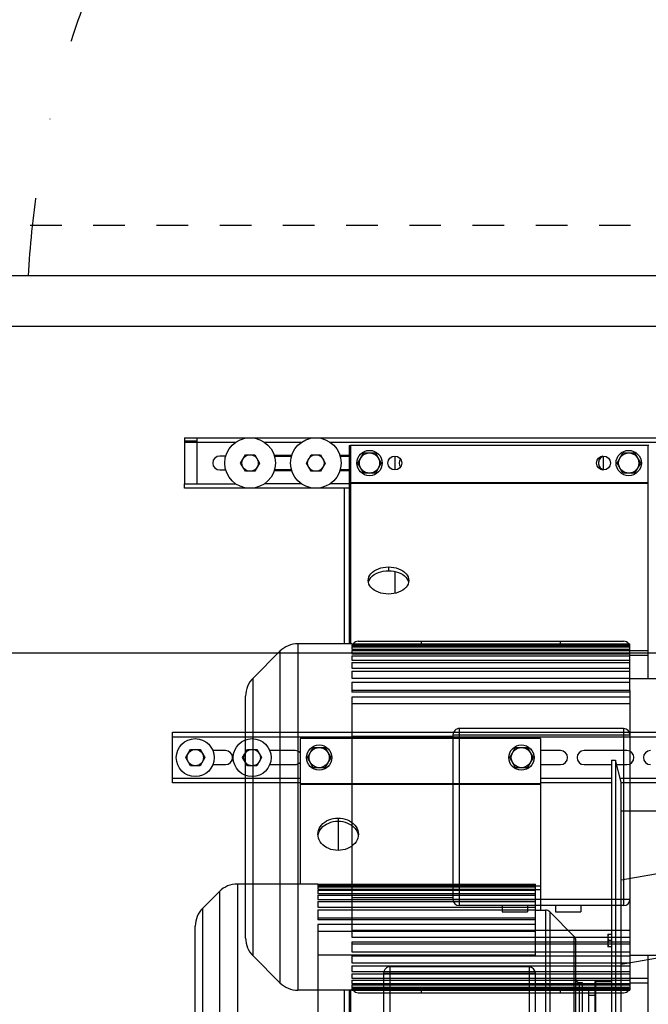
# Model space of a CAD drawing. Header units: millimetres. Extents: x -165365 to -33565, y 7406 to 103342.
# Tile 305 of 352: x -72793 to -72296, y 75144 to 75923. Entities that reach past the tile are written whole.
import ezdxf

# ---------------------------------------------------------------- set-up
doc = ezdxf.new("R2010")
doc.units = ezdxf.units.MM
doc.header["$MEASUREMENT"] = 0
doc.linetypes.add('DASHDOT', pattern=[1, 0.5, -0.25, 0, -0.25])
doc.linetypes.add('Dashed2cust', pattern=[50, 25, -25])
for name, color, linetype in [('132M-7_5-4P_DXF_CONTINUOUS_LINE', 7, 'Continuous'), ('40X30_SH55_DXF_CONTINUOUS_LINE', 7, 'Continuous'), ('AHU03-3-4211DXF_CONTINUOUS_LINE', 7, 'Continuous'), ('AHU03-3-4212DXF_CONTINUOUS_LINE', 7, 'Continuous'), ('AHU03-3-4213DXF_CONTINUOUS_LINE', 7, 'Continuous'), ('AHU03-3-42843OBJ', 7, 'Continuous'), ('FLUID-C8', 7, 'Continuous'), ('HEX_HEAD_SCRDXF_CONTINUOUS_LINE', 7, 'Continuous'), ('Impeller', 3, 'Continuous'), ('IPHandle', 7, 'Continuous'), ('PLAIN_WSH_10DXF_CONTINUOUS_LINE', 7, 'Continuous')]:
    doc.layers.add(name, color=color, linetype=linetype)

# ---------------------------------------------------------------- blocks, each defined once
blk = doc.blocks.new('VVS040_FLX1_355_3kW_2x1_v2_t')
at = {"color": 7, "linetype": 'Continuous'}
for p, q in [((283.37, 646.99), (283.37, 511.5)), ((519.09, 441), (519.09, 647)), ((533.23, 446.86), (533.23, 641.14)), ((271.91, 463.06), (271.91, 624.94)), ((275.44, 461.6), (275.44, 626.4)), ((288.37, 506.5), (288.37, 626.5)), ((398.37, 506.5), (398.37, 626.5)), ((546.51, 627.86), (546.51, 460.14)), ((403.37, 511.5), (403.37, 621.5)), ((455.37, 473.13), (455.37, 614.87)), ((552.37, 613.72), (552.37, 474.28)), ((403.37, 511.5), (283.37, 511.5)), ((288.37, 506.5), (398.37, 506.5)), ((283.37, 497.34), (455.37, 497.34)), ((283.37, 497.34), (283.37, 467.89)), ((271.91, 463.06), (252.83, 482.14)), ((283.37, 478.48), (455.37, 478.48)), ((283.37, 473.13), (455.37, 473.13)), ((283.37, 469.26), (455.37, 469.26)), ((283.37, 467.89), (455.37, 467.89)), ((283.37, 467.89), (283.37, 441.01)), ((455.37, 461.38), (455.37, 469.26)), ((283.37, 461.6), (275.44, 461.6)), ((279.37, 326), (279.37, 461.6)), ((455.37, 461.38), (283.37, 461.38)), ((533.23, 446.86), (546.51, 460.14)), ((455.37, 459.23), (283.37, 459.23)), ((455.37, 454.8), (283.37, 454.8)), ((455.37, 453.13), (283.37, 453.13)), ((455.37, 454.8), (455.37, 459.23)), ((455.37, 449.73), (455.37, 453.13)), ((279.37, 445.68), (283.37, 445.68)), ((455.37, 449.73), (283.37, 449.73)), ((455.37, 448.47), (283.37, 448.47)), ((455.37, 445.93), (283.37, 445.93)), ((455.37, 445.02), (283.37, 445.02)), ((455.37, 445.93), (455.37, 448.47)), ((455.37, 443.27), (455.37, 445.02)), ((279.37, 442.66), (283.37, 442.66)), ((455.37, 443.27), (283.37, 443.27)), ((455.37, 442.68), (283.37, 442.68)), ((455.37, 441.64), (283.37, 441.64)), ((455.37, 441.35), (283.37, 441.35)), ((455.37, 441.01), (283.37, 441.01)), ((455.37, 441.64), (455.37, 442.68)), ((455.37, 441.01), (455.37, 441.35)), ((455.37, 441), (519.09, 441)), ((469.37, 326), (469.37, 441)), ((439.37, 391.27), (439.37, 414.39)), ((423.84, 400.98), (423.49, 402.5)), ((455.25, 402.5), (454.9, 400.98)), ((439.37, 388.86), (439.37, 391.27)), ((223.07, 361), (279.37, 361)), ((279.37, 362.27), (469.37, 362.27)), ((279.37, 361.66), (469.37, 361.66)), ((469.37, 361), (570.37, 361)), ((570.37, 361), (570.37, 321)), ((223.07, 357.5), (279.37, 357.5)), ((469.37, 357.5), (570.37, 357.5)), ((279.37, 346.5), (263.37, 346.5)), ((285.13, 341), (289.75, 349)), ((289.75, 349), (298.99, 349)), ((298.99, 349), (303.61, 341)), ((445.13, 341), (449.75, 349)), ((449.75, 349), (458.99, 349)), ((458.99, 349), (463.61, 341)), ((493.42, 346.5), (473.37, 346.5)), ((499.86, 341), (503.62, 347.5)), ((503.62, 347.5), (511.12, 347.5)), ((511.12, 347.5), (514.88, 341)), ((538.42, 346.5), (528.37, 346.5)), ((544.86, 341), (548.62, 347.5)), ((548.62, 347.5), (556.12, 347.5)), ((556.12, 347.5), (559.88, 341)), ((263.37, 335.5), (279.37, 335.5)), ((289.75, 333), (285.13, 341)), ((303.61, 341), (298.99, 333)), ((449.75, 333), (445.13, 341)), ((463.61, 341), (458.99, 333)), ((473.37, 335.5), (493.42, 335.5)), ((503.62, 334.5), (499.86, 341)), ((514.88, 341), (511.12, 334.5)), ((528.37, 335.5), (538.42, 335.5)), ((548.62, 334.5), (544.86, 341)), ((559.88, 341), (556.12, 334.5)), ((298.99, 333), (289.75, 333)), ((458.99, 333), (449.75, 333)), ((511.12, 334.5), (503.62, 334.5)), ((556.12, 334.5), (548.62, 334.5)), ((570.37, 324.5), (33.88, 324.5)), ((570.37, 321), (127, 321)), ((279.37, 326), (469.37, 326))]:
    blk.add_line(p, q, dxfattribs=at)
at = {"color": 0, "linetype": 'Continuous'}
for p, q in [((251.37, 602.33), (251.37, 485.67)), ((252.83, 482.14), (252.83, 605.86)), ((235.87, 518), (235.87, 570)), ((236.37, 518.5), (236.37, 569.5)), ((246.37, 519), (246.37, 569)), ((248.37, 569), (248.37, 519)), ((241.37, 524), (241.37, 564)), ((241.37, 529), (236.37, 529)), ((246.37, 524), (241.37, 524)), ((235.87, 518), (223.07, 518)), ((248.37, 519), (246.37, 519)), ((223.07, 490.54), (225.97, 490.54)), ((223.07, 485.54), (225.52, 485.54)), ((225.97, 480.54), (225.97, 490.54)), ((225.97, 480.54), (223.07, 480.54)), ((115.37, 361), (215.4, 361)), ((127, 357.5), (216.17, 357.5)), ((219.12, 346.5), (210.87, 346.5)), ((244.87, 346.5), (223.07, 346.5)), ((210.87, 335.5), (244.87, 335.5))]:
    blk.add_line(p, q, dxfattribs=at)
for points in [[(225.97, 488.04), (225.96, 488.35), (225.94, 488.66), (225.9, 488.96), (225.86, 489.27), (225.79, 489.58), (225.72, 489.89), (225.63, 490.21), (225.52, 490.54)], [(225.52, 485.54), (225.63, 485.87), (225.72, 486.19), (225.79, 486.51), (225.86, 486.82), (225.9, 487.12), (225.94, 487.43), (225.96, 487.74), (225.97, 488.04)], [(225.97, 483.04), (225.96, 483.35), (225.94, 483.66), (225.9, 483.96), (225.86, 484.27), (225.79, 484.58), (225.72, 484.89), (225.63, 485.21), (225.52, 485.54)], [(225.52, 480.54), (225.63, 480.87), (225.72, 481.19), (225.79, 481.51), (225.86, 481.82), (225.9, 482.12), (225.94, 482.43), (225.96, 482.74), (225.97, 483.04)]]:
    blk.add_lwpolyline(points, dxfattribs=at)
at = {"color": 7, "linetype": 'Continuous'}
for points in [[(423.37, 401.62), (423.49, 403.16), (423.84, 404.68), (424.41, 406.15), (425.2, 407.55), (426.2, 408.87), (427.39, 410.09), (428.76, 411.18), (430.28, 412.13), (431.93, 412.92), (433.7, 413.56), (435.54, 414.01), (437.43, 414.29), (439.37, 414.39)], [(439.37, 414.39), (441.31, 414.29), (443.2, 414.01), (445.04, 413.56), (446.81, 412.92), (448.46, 412.13), (449.98, 411.18), (451.35, 410.09), (452.54, 408.87), (453.54, 407.55), (454.33, 406.15), (454.9, 404.68), (455.25, 403.16), (455.37, 401.62)], [(439.37, 388.86), (437.43, 388.96), (435.54, 389.23), (433.7, 389.69), (431.93, 390.32), (430.28, 391.12), (428.76, 392.07), (427.39, 393.16), (426.2, 394.37), (425.2, 395.69), (424.41, 397.1), (423.84, 398.57), (423.49, 400.08), (423.37, 401.62)], [(439.37, 391.27), (437.43, 391.37), (435.54, 391.64), (433.7, 392.1), (431.93, 392.73), (430.28, 393.53), (428.76, 394.48), (427.39, 395.57), (426.2, 396.79), (425.2, 398.1), (424.41, 399.51), (423.84, 400.98)], [(455.37, 401.62), (455.25, 400.08), (454.9, 398.57), (454.33, 397.1), (453.54, 395.69), (452.54, 394.37), (451.35, 393.16), (449.98, 392.07), (448.46, 391.12), (446.81, 390.32), (445.04, 389.69), (443.2, 389.23), (441.31, 388.96), (439.37, 388.86)], [(454.9, 400.98), (454.33, 399.51), (453.54, 398.1), (452.54, 396.79), (451.35, 395.57), (449.98, 394.48), (448.46, 393.53), (446.81, 392.73), (445.04, 392.1), (443.2, 391.64), (441.31, 391.37), (439.37, 391.27)]]:
    blk.add_lwpolyline(points, dxfattribs=at)
for centre, radius in [((294.37, 341), 10), ((454.37, 341), 10), ((507.37, 341), 15), ((552.37, 341), 15), ((294.37, 341), 8), ((454.37, 341), 8), ((507.37, 341), 6.5), ((552.37, 341), 6.5)]:
    blk.add_circle(centre, radius, dxfattribs=at)
at = {"color": 0, "linetype": 'Continuous'}
for centre, radius, start, end in [((235.87, 518.5), 0.5, 270, 0), ((248.37, 516), 3, 0.00232, 90), ((256.37, 485.67), 5, 180, 225), ((192.37, 341), 5.5, 270, 90), ((210.87, 341), 5.5, 90, 270), ((244.87, 341), 5.5, 270, 90), ((263.37, 341), 5.5, 90, 270)]:
    blk.add_arc(centre, radius, start, end, dxfattribs=at)
at = {"color": 7, "linetype": 'Continuous'}
for centre, radius, start, end in [((288.37, 511.5), 5, 180, 270), ((398.37, 511.5), 5, 270, 0), ((532.37, 474.28), 20, 315, 0), ((275.44, 466.6), 5, 224.99994, 269.99999), ((519.09, 461), 20, 270, 315), ((473.37, 341), 5.5, 90, 136.80653), ((528.37, 341), 5.5, 90, 270), ((473.37, 341), 5.5, 223.19347, 270)]:
    blk.add_arc(centre, radius, start, end, dxfattribs=at)
at = {"layer": 'AHU03-3-42843OBJ', "color": 0, "linetype": 'Continuous'}
for p, q in [((215.38, 504.37), (115.38, 486.84)), ((215.38, 437.64), (115.38, 420.11))]:
    blk.add_line(p, q, dxfattribs=at)
at = {"layer": 'Impeller', "color": 0, "linetype": 'Continuous'}
for p, q in [((220.06, 343), (220.06, 745)), ((223.07, 343), (223.07, 745)), ((215.37, 727.37), (215.4, 360.37)), ((115.37, 383.43), (215.37, 383.43)), ((215.4, 360.37), (220.06, 343)), ((223.07, 343), (220.06, 343))]:
    blk.add_line(p, q, dxfattribs=at)
blk = doc.blocks.new('AVS_IPMC2_RL_2_t')
blk.add_line((0, 0), (0, -27.4))
at = {"color": 7, "linetype": 'DASHDOT', "ltscale": 10}
blk.add_arc((-1.523, 1.523), 28.963, 273.0137, 356.9863, dxfattribs=at)
blk = doc.blocks.new('A$C67D5D007')
for p, q in [((257, 735.96), (3213, 735.96)), ((255, 695.96), (3211, 695.96))]:
    blk.add_line(p, q)
at = {"linetype": 'Dashed2cust'}
blk.add_line((255, 655.96), (5435, 655.96), dxfattribs=at)
blk.add_blockref('VVS040_FLX1_355_3kW_2x1_v2_t', (1397, 735.96))
at = {"layer": 'IPHandle', "xscale": 25.4, "yscale": 25.4}
blk.add_blockref('AVS_IPMC2_RL_2_t', (1385.534, 695.96), dxfattribs=at)
blk = doc.blocks.new('VVS075_FLX1_500_7.5_4x1_v2_t')
at = {"layer": '132M-7_5-4P_DXF_CONTINUOUS_LINE', "color": 0, "linetype": 'Continuous'}
for p, q in [((374.51, 599.83), (374.51, 836.99)), ((594.51, 836.99), (374.51, 836.99)), ((594.51, 836.63), (374.51, 836.63)), ((594.51, 836.28), (374.51, 836.28)), ((594.51, 835.22), (374.51, 835.22)), ((594.51, 834.51), (374.51, 834.51)), ((589.51, 839), (379.51, 839)), ((429.51, 839), (429.51, 837)), ((539.51, 839), (539.51, 837)), ((594.51, 837), (637.23, 837)), ((594.51, 836.63), (594.51, 836.99)), ((594.51, 835.22), (594.51, 836.28)), ((594.51, 832.71), (594.51, 834.51)), ((637.23, 563), (637.23, 837)), ((594.51, 832.71), (374.51, 832.71)), ((594.51, 831.62), (374.51, 831.62)), ((594.51, 829.05), (374.51, 829.05)), ((594.51, 827.55), (374.51, 827.55)), ((594.51, 829.05), (594.51, 831.62)), ((594.51, 824.12), (594.51, 827.55)), ((651.37, 831.14), (672.65, 809.86)), ((651.37, 568.86), (651.37, 831.14)), ((594.51, 824.12), (374.51, 824.12)), ((594.51, 822.17), (374.51, 822.17)), ((594.51, 817.77), (374.51, 817.77)), ((594.51, 817.77), (594.51, 822.17)), ((594.51, 815.3), (374.51, 815.3)), ((594.51, 809.75), (594.51, 815.3)), ((346.58, 809.6), (374.51, 809.6)), ((594.51, 809.75), (374.51, 809.75)), ((594.51, 806.64), (374.51, 806.64)), ((594.51, 798.77), (594.51, 806.64)), ((672.65, 809.86), (672.65, 590.14)), ((594.51, 800.17), (374.51, 800.17)), ((594.51, 798.77), (374.51, 798.77)), ((594.51, 794.94), (374.51, 794.94)), ((594.51, 605.06), (594.51, 794.94)), ((678.51, 795.72), (678.51, 604.28)), ((594.51, 789.56), (374.51, 789.56)), ((413.51, 770), (413.51, 775)), ((433.51, 775), (413.51, 775)), ((433.51, 770), (433.51, 775)), ((455.51, 770), (455.51, 775)), ((475.51, 775), (455.51, 775)), ((475.51, 770), (475.51, 775)), ((514.51, 765), (374.51, 765)), ((379.51, 630), (379.51, 770)), ((379.51, 770), (509.51, 770)), ((509.51, 630), (509.51, 770)), ((514.51, 635), (514.51, 765)), ((514.51, 763.8), (594.51, 763.8)), ((514.51, 635), (374.51, 635)), ((514.51, 636.2), (594.51, 636.2)), ((379.51, 630), (509.51, 630)), ((374.51, 610.44), (594.51, 610.44)), ((374.51, 605.06), (594.51, 605.06)), ((374.51, 601.23), (594.51, 601.23)), ((374.51, 599.83), (594.51, 599.83)), ((374.51, 599.83), (374.51, 563.01)), ((594.51, 593.36), (594.51, 601.23)), ((594.51, 593.36), (374.51, 593.36)), ((374.51, 590.4), (346.58, 590.4)), ((594.51, 590.25), (374.51, 590.25)), ((594.51, 584.7), (374.51, 584.7)), ((594.51, 584.7), (594.51, 590.25)), ((651.37, 568.86), (672.65, 590.14)), ((594.51, 582.23), (374.51, 582.23)), ((594.51, 577.83), (374.51, 577.83)), ((594.51, 577.83), (594.51, 582.23)), ((594.51, 575.88), (374.51, 575.88)), ((594.51, 572.45), (374.51, 572.45)), ((594.51, 570.95), (374.51, 570.95)), ((594.51, 572.45), (594.51, 575.88)), ((594.51, 568.38), (594.51, 570.95)), ((594.51, 568.38), (374.51, 568.38)), ((594.51, 567.29), (374.51, 567.29)), ((594.51, 565.49), (374.51, 565.49)), ((594.51, 564.78), (374.51, 564.78)), ((594.51, 563.72), (374.51, 563.72)), ((594.51, 563.37), (374.51, 563.37)), ((594.51, 563.01), (374.51, 563.01)), ((589.51, 561), (379.51, 561)), ((429.51, 563), (429.51, 561)), ((539.51, 563), (539.51, 561)), ((594.51, 565.49), (594.51, 567.29)), ((594.51, 563.72), (594.51, 564.78)), ((594.51, 563.01), (594.51, 563.37)), ((594.51, 563), (637.23, 563))]:
    blk.add_line(p, q, dxfattribs=at)
for centre, radius, start, end in [((379.51, 834), 5, 90, 143.08987), ((589.51, 834), 5, 36.91013, 90), ((637.23, 817), 20, 45, 90), ((658.51, 795.72), 20, 0, 45), ((379.51, 765), 5, 90, 180), ((509.51, 765), 5, 0, 90), ((379.51, 635), 5, 180, 270), ((509.51, 635), 5, 270, 0), ((658.51, 604.28), 20, 315, 0), ((637.23, 583), 20, 270, 315), ((379.51, 566), 5, 216.91013, 270), ((589.51, 566), 5, 270, 323.08987)]:
    blk.add_arc(centre, radius, start, end, dxfattribs=at)
at = {"layer": '40X30_SH55_DXF_CONTINUOUS_LINE', "color": 0, "linetype": 'Continuous'}
for centre in [(623.01, 420), (675.01, 420)]:
    blk.add_circle(centre, 20, dxfattribs=at)
at = {"layer": 'AHU03-3-4211DXF_CONTINUOUS_LINE', "color": 0, "linetype": 'Continuous'}
for p, q in [((360.51, 809.6), (360.51, 994)), ((595.51, 837), (595.51, 994)), ((360.51, 831.49), (374.51, 831.49)), ((360.51, 827.78), (374.51, 827.78)), ((360.51, 406), (360.51, 590.4)), ((360.51, 572.22), (374.51, 572.22)), ((360.51, 568.51), (374.51, 568.51)), ((595.51, 406), (595.51, 563)), ((565.51, 502.17), (565.51, 505.14)), ((360.51, 436.3), (595.51, 436.3)), ((360.51, 435.56), (595.51, 435.56)), ((360.51, 406), (595.51, 406))]:
    blk.add_line(p, q, dxfattribs=at)
for points in [[(549.51, 512.91), (549.65, 514.31), (550.05, 515.69), (550.73, 517.02), (551.65, 518.28), (552.82, 519.45), (554.2, 520.5), (555.77, 521.43), (557.51, 522.21), (559.39, 522.83), (561.37, 523.28), (563.4, 523.55), (565.51, 523.65)], [(565.51, 523.65), (567.62, 523.55), (569.65, 523.28), (571.63, 522.83), (573.51, 522.21), (575.25, 521.43), (576.82, 520.5), (578.2, 519.45), (579.37, 518.28), (580.29, 517.02), (580.96, 515.69), (581.37, 514.31), (581.51, 512.91)], [(550.73, 511.77), (550.05, 513.1), (549.67, 514.39)], [(581.35, 514.39), (580.96, 513.1), (580.29, 511.77)], [(565.51, 502.17), (563.4, 502.27), (561.37, 502.54), (559.39, 502.99), (557.51, 503.61), (555.77, 504.39), (554.2, 505.32), (552.82, 506.37), (551.65, 507.54), (550.73, 508.8), (550.05, 510.13), (549.65, 511.51), (549.51, 512.91)], [(565.51, 505.14), (563.4, 505.23), (561.37, 505.5), (559.39, 505.96), (557.51, 506.58), (555.77, 507.36), (554.2, 508.28), (552.82, 509.34), (551.65, 510.51), (550.73, 511.77)], [(581.51, 512.91), (581.37, 511.51), (580.96, 510.13), (580.29, 508.8), (579.37, 507.54), (578.2, 506.37), (576.82, 505.32), (575.25, 504.39), (573.51, 503.61), (571.63, 502.99), (569.65, 502.54), (567.62, 502.27), (565.51, 502.17)], [(580.29, 511.77), (579.37, 510.51), (578.2, 509.34), (576.82, 508.28), (575.25, 507.36), (573.51, 506.58), (571.63, 505.96), (569.65, 505.5), (567.62, 505.23), (565.51, 505.14)]]:
    blk.add_lwpolyline(points, dxfattribs=at)
for centre in [(395.51, 420), (560.51, 420)]:
    blk.add_circle(centre, 5.5, dxfattribs=at)
at = {"layer": 'AHU03-3-4212DXF_CONTINUOUS_LINE', "color": 0, "linetype": 'Continuous'}
for p, q in [((596.51, 837), (596.51, 994)), ((600.51, 837), (600.51, 960)), ((596.51, 406), (596.51, 563)), ((600.51, 440), (600.51, 563)), ((560.51, 505.7), (560.51, 523.09)), ((596.51, 440), (600.51, 440)), ((395.51, 425.5), (395.51, 414.5)), ((560.51, 414.5), (560.51, 425.5)), ((359.51, 406), (360.51, 406)), ((596.51, 406), (595.51, 406))]:
    blk.add_line(p, q, dxfattribs=at)
at = {"layer": 'AHU03-3-4213DXF_CONTINUOUS_LINE', "color": 0, "linetype": 'Continuous'}
for p, q in [((596.51, 436.5), (611.73, 436.5)), ((600.51, 440), (727.01, 440)), ((634.29, 436.5), (663.73, 436.5)), ((727.01, 436.5), (686.29, 436.5)), ((717.01, 400), (717.01, 436.5)), ((727.01, 440), (727.01, 436.5)), ((727.01, 400), (727.01, 436.5)), ((603.51, 426), (596.51, 426)), ((596.51, 425.5), (603.79, 425.5)), ((656.01, 426), (642.08, 426)), ((642.23, 425.5), (655.79, 425.5)), ((699.01, 425.5), (694.23, 425.5)), ((603.79, 414.5), (596.51, 414.5)), ((596.51, 414), (603.51, 414)), ((642.08, 414), (656.01, 414)), ((655.79, 414.5), (642.23, 414.5)), ((694.23, 414.5), (699.01, 414.5)), ((727.01, 400), (27.01, 400)), ((611.73, 403.5), (186.5, 403.5)), ((663.73, 403.5), (634.29, 403.5)), ((717.01, 403.5), (686.29, 403.5)), ((727.01, 403.5), (717.01, 403.5)), ((727.01, 402.5), (717.01, 402.5))]:
    blk.add_line(p, q, dxfattribs=at)
for centre, radius, start, end in [((394.01, 420), 5.5, 10.00988, 74.09743), ((393.51, 420), 6, 293.95343, 66.04657), ((551.01, 420), 6, 327.67554, 32.32446), ((603.51, 420), 6, 85.92175, 90), ((699.01, 420), 5.5, 270, 90), ((394.01, 420), 5.5, 285.90257, 349.99012), ((603.51, 420), 6, 270, 274.07825)]:
    blk.add_arc(centre, radius, start, end, dxfattribs=at)
at = {"layer": 'HEX_HEAD_SCRDXF_CONTINUOUS_LINE', "color": 0, "linetype": 'Continuous'}
for p, q in [((366.27, 420), (370.89, 428)), ((370.89, 428), (380.13, 428)), ((380.13, 428), (384.75, 420)), ((571.27, 420), (575.89, 428)), ((575.89, 428), (585.13, 428)), ((585.13, 428), (589.75, 420)), ((615.5, 420), (619.26, 426.5)), ((619.26, 426.5), (626.76, 426.5)), ((626.76, 426.5), (630.51, 420)), ((667.5, 420), (671.26, 426.5)), ((671.26, 426.5), (678.76, 426.5)), ((678.76, 426.5), (682.51, 420)), ((370.89, 412), (366.27, 420)), ((384.75, 420), (380.13, 412)), ((575.89, 412), (571.27, 420)), ((589.75, 420), (585.13, 412)), ((619.26, 413.5), (615.5, 420)), ((626.76, 413.5), (619.26, 413.5)), ((630.51, 420), (626.76, 413.5)), ((671.26, 413.5), (667.5, 420)), ((678.76, 413.5), (671.26, 413.5)), ((682.51, 420), (678.76, 413.5)), ((380.13, 412), (370.89, 412)), ((585.13, 412), (575.89, 412))]:
    blk.add_line(p, q, dxfattribs=at)
for centre, radius in [((375.51, 420), 8), ((580.51, 420), 8), ((623.01, 420), 6.5), ((675.01, 420), 6.5)]:
    blk.add_circle(centre, radius, dxfattribs=at)
at = {"layer": 'PLAIN_WSH_10DXF_CONTINUOUS_LINE', "color": 0, "linetype": 'Continuous'}
for centre in [(375.51, 420), (580.51, 420)]:
    blk.add_circle(centre, 10, dxfattribs=at)
blk = doc.blocks.new('A$C67D5CFCC')
blk.add_blockref('VVS075_FLX1_500_7.5_4x1_v2_t', (1397, 735.96))

msp = doc.modelspace()

# ---------------------------------------------------------------- linework, layer by layer
at = {"layer": 'FLUID-C8', "linetype": 'ByBlock', "extrusion": (-1.22465e-16, 0, -1)}
msp.add_line((-70787.557, 75421.75017, 2767.82671), (-73180.76681, 75421.75017, 2767.82671), dxfattribs=at)

# ---------------------------------------------------------------- block references
at = {"rotation": 180}
for name, p in [('A$C67D5CFCC', (-70538.76681, 76728.15053)), ('A$C67D5D007', (-70704.76681, 76416.15053))]:
    msp.add_blockref(name, p, dxfattribs=at)

doc.saveas('drawing.dxf')
